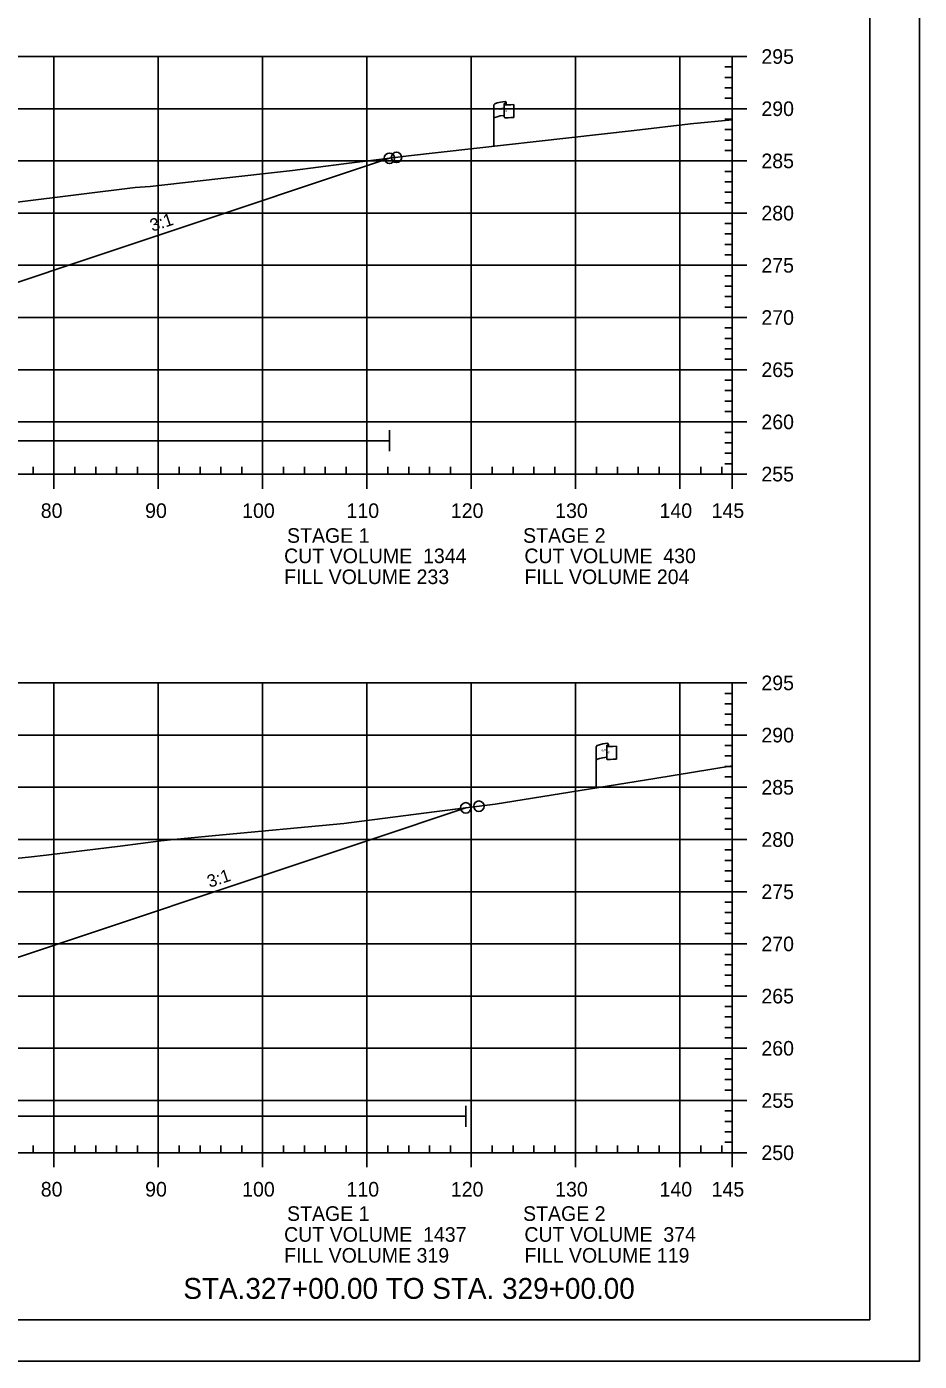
# Model space of a CAD drawing. Extents: x 1365647 to 1367999, y 387113 to 400173.
# Drawn here: x 1365971.5 to 1366057, y 399533 to 399660.8 of the extents above; entities that cross this region are included whole.
import ezdxf

# ---------------------------------------------------------------- set-up
doc = ezdxf.new("R2010")
doc.units = 0
for name, color, linetype in [('E_Existing ROW', 7, 'Continuous'), ('R_Axis', 7, 'Continuous'), ('R_Axis Annot', 7, 'Continuous'), ('R_Border', 7, 'Continuous'), ('R_Contours', 7, 'Continuous'), ('R_Draft', 7, 'Continuous'), ('R_Exist Surface', 7, 'Continuous'), ('R_Fin Surface', 7, 'Continuous'), ('R_Fin Surface Annot', 7, 'Continuous'), ('R_Grid', 7, 'Continuous'), ('R_No Plot', 7, 'Continuous'), ('R_Water', 7, 'Continuous')]:
    doc.layers.add(name, color=color, linetype=linetype)

msp = doc.modelspace()

# ---------------------------------------------------------------- linework, layer by layer
at = {"layer": 'E_Existing ROW'}
for p, q in [((1366017.42, 399653.59), (1366017.42, 399653.35)), ((1366016.25, 399649.38), (1366016.25, 399653.34)), ((1366017.25, 399653.43), (1366017.25, 399653.42)), ((1366017.25, 399653.42), (1366017.25, 399652.19)), ((1366018.18, 399653.39), (1366018.18, 399652.15)), ((1366026.07, 399587.92), (1366026.07, 399591.87)), ((1366027.07, 399591.96), (1366027.07, 399591.95)), ((1366027.07, 399591.95), (1366027.07, 399590.72)), ((1366027.23, 399592.12), (1366027.23, 399591.88)), ((1366028, 399591.93), (1366028, 399590.69))]:
    msp.add_line(p, q, dxfattribs=at)
for centre, radius, start, end in [((1366017.34, 399653.59), 0.0783, 263.0712, 93.9564), ((1366017.33, 399653.43), 0.078, 88.6458, 274.2828), ((1366017.33, 399652.19), 0.0783, 180, 273.9564), ((1366027.15, 399592.12), 0.0783, 263.0712, 93.9564), ((1366027.14, 399591.96), 0.078, 88.6458, 274.2828), ((1366027.14, 399590.72), 0.0783, 180, 273.9564)]:
    msp.add_arc(centre, radius, start, end, dxfattribs=at)
for centre, major_axis, ratio, start_param, end_param in [((1366017.84, 399653.38), (-1.58, -0.04), 0.19887, 5.030368, 6.283185), ((1366017.83, 399652.06), (-1.58, -0.04), 0.19887, 5.083035, 6.194897), ((1366018.54, 399653.49), (-1.23, -0.13), 0.052933, 0.159456, 1.268315), ((1366018.54, 399652.25), (-1.23, -0.13), 0.052933, 0.159456, 1.268315), ((1366027.65, 399591.91), (-1.58, -0.04), 0.19887, 5.030368, 6.283185), ((1366028.36, 399592.03), (-1.23, -0.13), 0.052933, 0.159456, 1.268315), ((1366027.65, 399590.59), (-1.58, -0.04), 0.19887, 5.083035, 6.194897), ((1366028.36, 399590.79), (-1.23, -0.13), 0.052933, 0.159456, 1.268315)]:
    msp.add_ellipse(centre, major_axis=major_axis, ratio=ratio, start_param=start_param, end_param=end_param, dxfattribs=at)
at = {"layer": 'R_Axis'}
for p, q in [((1366039.09, 399617.98), (1366039.09, 399657.98)), ((1366040.49, 399657.98), (1366039.09, 399657.98)), ((1366039.09, 399656.98), (1366038.39, 399656.98)), ((1366039.09, 399655.98), (1366038.39, 399655.98)), ((1366039.09, 399654.98), (1366038.39, 399654.98)), ((1366039.09, 399653.98), (1366038.39, 399653.98)), ((1366040.49, 399652.98), (1366039.09, 399652.98)), ((1366039.09, 399651.98), (1366038.39, 399651.98)), ((1366039.09, 399650.98), (1366038.39, 399650.98)), ((1366039.09, 399649.98), (1366038.39, 399649.98)), ((1366039.09, 399648.98), (1366038.39, 399648.98)), ((1366040.49, 399647.98), (1366039.09, 399647.98)), ((1366039.09, 399646.98), (1366038.39, 399646.98)), ((1366039.09, 399645.98), (1366038.39, 399645.98)), ((1366039.09, 399644.98), (1366038.39, 399644.98)), ((1366039.09, 399643.98), (1366038.39, 399643.98)), ((1366040.49, 399642.98), (1366039.09, 399642.98)), ((1366039.09, 399641.98), (1366038.39, 399641.98)), ((1366039.09, 399640.98), (1366038.39, 399640.98)), ((1366039.09, 399639.98), (1366038.39, 399639.98)), ((1366039.09, 399638.98), (1366038.39, 399638.98)), ((1366039.09, 399636.98), (1366038.39, 399636.98)), ((1366040.49, 399637.98), (1366039.09, 399637.98)), ((1366039.09, 399635.98), (1366038.39, 399635.98)), ((1366039.09, 399634.98), (1366038.39, 399634.98)), ((1366039.09, 399633.98), (1366038.39, 399633.98)), ((1366039.09, 399631.98), (1366038.39, 399631.98)), ((1366040.49, 399632.98), (1366039.09, 399632.98)), ((1366039.09, 399630.98), (1366038.39, 399630.98)), ((1366039.09, 399629.98), (1366038.39, 399629.98)), ((1366039.09, 399628.98), (1366038.39, 399628.98)), ((1366040.49, 399627.98), (1366039.09, 399627.98)), ((1366039.09, 399626.98), (1366038.39, 399626.98)), ((1366039.09, 399625.98), (1366038.39, 399625.98)), ((1366039.09, 399624.98), (1366038.39, 399624.98)), ((1366039.09, 399623.98), (1366038.39, 399623.98)), ((1366040.49, 399622.98), (1366039.09, 399622.98)), ((1366039.09, 399621.98), (1366038.39, 399621.98)), ((1366039.09, 399620.98), (1366038.39, 399620.98)), ((1366039.09, 399619.98), (1366038.39, 399619.98)), ((1365749.09, 399617.98), (1366039.09, 399617.98)), ((1365972.09, 399617.98), (1365972.09, 399618.68)), ((1365974.09, 399616.58), (1365974.09, 399617.98)), ((1365976.09, 399617.98), (1365976.09, 399618.68)), ((1365978.09, 399617.98), (1365978.09, 399618.68)), ((1365980.09, 399617.98), (1365980.09, 399618.68)), ((1365982.09, 399617.98), (1365982.09, 399618.68)), ((1365984.09, 399616.58), (1365984.09, 399617.98)), ((1365986.09, 399617.98), (1365986.09, 399618.68)), ((1365988.09, 399617.98), (1365988.09, 399618.68)), ((1365990.09, 399617.98), (1365990.09, 399618.68)), ((1365992.09, 399617.98), (1365992.09, 399618.68)), ((1365994.09, 399616.58), (1365994.09, 399617.98)), ((1365996.09, 399617.98), (1365996.09, 399618.68)), ((1365998.09, 399617.98), (1365998.09, 399618.68)), ((1366000.09, 399617.98), (1366000.09, 399618.68)), ((1366002.09, 399617.98), (1366002.09, 399618.68)), ((1366004.09, 399616.58), (1366004.09, 399617.98)), ((1366006.09, 399617.98), (1366006.09, 399618.68)), ((1366008.09, 399617.98), (1366008.09, 399618.68)), ((1366010.09, 399617.98), (1366010.09, 399618.68)), ((1366012.09, 399617.98), (1366012.09, 399618.68)), ((1366014.09, 399616.58), (1366014.09, 399617.98)), ((1366016.09, 399617.98), (1366016.09, 399618.68)), ((1366018.09, 399617.98), (1366018.09, 399618.68)), ((1366020.09, 399617.98), (1366020.09, 399618.68)), ((1366022.09, 399617.98), (1366022.09, 399618.68)), ((1366024.09, 399616.58), (1366024.09, 399617.98)), ((1366026.09, 399617.98), (1366026.09, 399618.68)), ((1366028.09, 399617.98), (1366028.09, 399618.68)), ((1366030.09, 399617.98), (1366030.09, 399618.68)), ((1366032.09, 399617.98), (1366032.09, 399618.68)), ((1366034.09, 399616.58), (1366034.09, 399617.98)), ((1366036.09, 399617.98), (1366036.09, 399618.68)), ((1366038.09, 399617.98), (1366038.09, 399618.68)), ((1366039.09, 399618.98), (1366038.39, 399618.98)), ((1366039.09, 399616.58), (1366039.09, 399617.98)), ((1366040.49, 399617.98), (1366039.09, 399617.98)), ((1366039.09, 399552.98), (1366039.09, 399597.98)), ((1366040.49, 399597.98), (1366039.09, 399597.98)), ((1366039.09, 399596.98), (1366038.39, 399596.98)), ((1366039.09, 399595.98), (1366038.39, 399595.98)), ((1366039.09, 399594.98), (1366038.39, 399594.98)), ((1366039.09, 399593.98), (1366038.39, 399593.98)), ((1366040.49, 399592.98), (1366039.09, 399592.98)), ((1366039.09, 399591.98), (1366038.39, 399591.98)), ((1366039.09, 399590.98), (1366038.39, 399590.98)), ((1366039.09, 399589.98), (1366038.39, 399589.98)), ((1366039.09, 399588.98), (1366038.39, 399588.98)), ((1366040.49, 399587.98), (1366039.09, 399587.98)), ((1366039.09, 399586.98), (1366038.39, 399586.98)), ((1366039.09, 399585.98), (1366038.39, 399585.98)), ((1366039.09, 399584.98), (1366038.39, 399584.98)), ((1366039.09, 399583.98), (1366038.39, 399583.98)), ((1366039.09, 399581.98), (1366038.39, 399581.98)), ((1366040.49, 399582.98), (1366039.09, 399582.98)), ((1366039.09, 399580.98), (1366038.39, 399580.98)), ((1366039.09, 399579.98), (1366038.39, 399579.98)), ((1366039.09, 399578.98), (1366038.39, 399578.98)), ((1366039.09, 399576.98), (1366038.39, 399576.98)), ((1366040.49, 399577.98), (1366039.09, 399577.98)), ((1366039.09, 399575.98), (1366038.39, 399575.98)), ((1366039.09, 399574.98), (1366038.39, 399574.98)), ((1366039.09, 399573.98), (1366038.39, 399573.98)), ((1366039.09, 399571.98), (1366038.39, 399571.98)), ((1366040.49, 399572.98), (1366039.09, 399572.98)), ((1366039.09, 399570.98), (1366038.39, 399570.98)), ((1366039.09, 399569.98), (1366038.39, 399569.98)), ((1366039.09, 399568.98), (1366038.39, 399568.98)), ((1366040.49, 399567.98), (1366039.09, 399567.98)), ((1366039.09, 399566.98), (1366038.39, 399566.98)), ((1366039.09, 399565.98), (1366038.39, 399565.98)), ((1366039.09, 399564.98), (1366038.39, 399564.98)), ((1366039.09, 399563.98), (1366038.39, 399563.98)), ((1366040.49, 399562.98), (1366039.09, 399562.98)), ((1366039.09, 399561.98), (1366038.39, 399561.98)), ((1366039.09, 399560.98), (1366038.39, 399560.98)), ((1366039.09, 399559.98), (1366038.39, 399559.98)), ((1366039.09, 399558.98), (1366038.39, 399558.98)), ((1366040.49, 399557.98), (1366039.09, 399557.98)), ((1366039.09, 399556.98), (1366038.39, 399556.98)), ((1366039.09, 399555.98), (1366038.39, 399555.98)), ((1366039.09, 399554.98), (1366038.39, 399554.98)), ((1366039.09, 399553.98), (1366038.39, 399553.98)), ((1365749.09, 399552.98), (1366039.09, 399552.98)), ((1365972.09, 399552.98), (1365972.09, 399553.68)), ((1365974.09, 399551.58), (1365974.09, 399552.98)), ((1365976.09, 399552.98), (1365976.09, 399553.68)), ((1365978.09, 399552.98), (1365978.09, 399553.68)), ((1365980.09, 399552.98), (1365980.09, 399553.68)), ((1365982.09, 399552.98), (1365982.09, 399553.68)), ((1365984.09, 399551.58), (1365984.09, 399552.98)), ((1365986.09, 399552.98), (1365986.09, 399553.68)), ((1365988.09, 399552.98), (1365988.09, 399553.68)), ((1365990.09, 399552.98), (1365990.09, 399553.68)), ((1365992.09, 399552.98), (1365992.09, 399553.68)), ((1365994.09, 399551.58), (1365994.09, 399552.98)), ((1365996.09, 399552.98), (1365996.09, 399553.68)), ((1365998.09, 399552.98), (1365998.09, 399553.68)), ((1366000.09, 399552.98), (1366000.09, 399553.68)), ((1366002.09, 399552.98), (1366002.09, 399553.68)), ((1366004.09, 399551.58), (1366004.09, 399552.98)), ((1366006.09, 399552.98), (1366006.09, 399553.68)), ((1366008.09, 399552.98), (1366008.09, 399553.68)), ((1366010.09, 399552.98), (1366010.09, 399553.68)), ((1366012.09, 399552.98), (1366012.09, 399553.68)), ((1366014.09, 399551.58), (1366014.09, 399552.98)), ((1366016.09, 399552.98), (1366016.09, 399553.68)), ((1366018.09, 399552.98), (1366018.09, 399553.68)), ((1366020.09, 399552.98), (1366020.09, 399553.68)), ((1366022.09, 399552.98), (1366022.09, 399553.68)), ((1366024.09, 399551.58), (1366024.09, 399552.98)), ((1366026.09, 399552.98), (1366026.09, 399553.68)), ((1366028.09, 399552.98), (1366028.09, 399553.68)), ((1366030.09, 399552.98), (1366030.09, 399553.68)), ((1366032.09, 399552.98), (1366032.09, 399553.68)), ((1366034.09, 399551.58), (1366034.09, 399552.98)), ((1366036.09, 399552.98), (1366036.09, 399553.68)), ((1366038.09, 399552.98), (1366038.09, 399553.68)), ((1366039.09, 399551.58), (1366039.09, 399552.98)), ((1366040.49, 399552.98), (1366039.09, 399552.98))]:
    msp.add_line(p, q, dxfattribs=at)
at = {"layer": 'R_Border'}
for q in [(1366052.27, 399742.44), (1365736.09, 399536.98)]:
    msp.add_line((1366052.27, 399536.98), q, dxfattribs=at)
at = {"layer": 'R_Contours'}
for points in [[(1365938.12, 399638.36), (1365944.91, 399641.23), (1365946.61, 399642.23), (1365964.69, 399643.45), (1365966.86, 399643.59), (1365970.81, 399644.07), (1365981.86, 399645.42), (1365983.32, 399645.54), (1365989.8, 399646.25), (1365996.96, 399647.07), (1366001.86, 399647.69), (1366006.24, 399648.23), (1365962.69, 399633.72), (1365953.59, 399636.75), (1365944.75, 399638.23)], [(1365935.15, 399576.1), (1365940.92, 399578.42), (1365950.04, 399579.29), (1365963.01, 399580.39), (1365971.65, 399581.3), (1365973.34, 399581.49), (1365974.65, 399581.64), (1365980.44, 399582.33), (1365984.33, 399582.84), (1365985.59, 399582.99), (1365989.59, 399583.37), (1366001.87, 399584.5), (1366010.54, 399585.63), (1366013.56, 399586.01), (1366004.31, 399582.92), (1365966.35, 399570.27), (1365953.59, 399574.52), (1365945.39, 399575.89)]]:
    msp.add_lwpolyline(points, close=True, dxfattribs=at)
at = {"layer": 'R_Exist Surface'}
for points in [[(1365970.81, 399644.07), (1365981.86, 399645.42), (1365983.32, 399645.54), (1365989.8, 399646.25), (1365996.96, 399647.07), (1366001.86, 399647.69), (1366008.07, 399648.46), (1366029.71, 399650.9), (1366035.09, 399651.53), (1366039.09, 399651.9)], [(1365963.01, 399580.39), (1365971.65, 399581.3), (1365973.34, 399581.49), (1365974.65, 399581.64), (1365980.44, 399582.33), (1365984.33, 399582.84), (1365985.59, 399582.99), (1365989.59, 399583.37), (1366001.87, 399584.5), (1366010.54, 399585.63), (1366016.39, 399586.36), (1366031.68, 399588.82), (1366039.09, 399590.05)]]:
    msp.add_lwpolyline(points, dxfattribs=at)
at = {"layer": 'R_Fin Surface'}
for points in [[(1365801.16, 399632.2), (1365817.59, 399626.73), (1365834.59, 399632.39), (1365843.12, 399633.81), (1365856.59, 399636.06), (1365862.59, 399636.41), (1365864.59, 399636.52), (1365894.09, 399638.24), (1365923.59, 399639.95), (1365925.59, 399640.07), (1365931.59, 399640.42), (1365944.75, 399638.23), (1365953.59, 399636.75), (1365962.69, 399633.72), (1366006.24, 399648.23)], [(1365804.4, 399569.26), (1365819.89, 399564.1), (1365834.59, 399569), (1365840.84, 399570.04), (1365856.59, 399572.66), (1365862.59, 399573.11), (1365864.59, 399573.25), (1365894.09, 399575.43), (1365923.59, 399577.6), (1365925.59, 399577.75), (1365931.59, 399578.19), (1365945.39, 399575.89), (1365953.59, 399574.52), (1365966.35, 399570.27), (1366004.31, 399582.92), (1366013.56, 399586.01)]]:
    msp.add_lwpolyline(points, dxfattribs=at)
at = {"layer": 'R_Grid'}
for p, q in [((1365749.09, 399657.98), (1366039.09, 399657.98)), ((1365974.09, 399617.98), (1365974.09, 399657.98)), ((1365984.09, 399617.98), (1365984.09, 399657.98)), ((1365994.09, 399617.98), (1365994.09, 399657.98)), ((1366004.09, 399617.98), (1366004.09, 399657.98)), ((1366014.09, 399617.98), (1366014.09, 399657.98)), ((1366024.09, 399617.98), (1366024.09, 399657.98)), ((1366034.09, 399617.98), (1366034.09, 399657.98)), ((1366039.09, 399617.98), (1366039.09, 399657.98)), ((1365749.09, 399652.98), (1366039.09, 399652.98)), ((1365749.09, 399647.98), (1366039.09, 399647.98)), ((1365749.09, 399642.98), (1366039.09, 399642.98)), ((1365749.09, 399637.98), (1366039.09, 399637.98)), ((1365749.09, 399632.98), (1366039.09, 399632.98)), ((1365749.09, 399627.98), (1366039.09, 399627.98)), ((1365749.09, 399622.98), (1366039.09, 399622.98)), ((1365749.09, 399617.98), (1366039.09, 399617.98)), ((1365749.09, 399597.98), (1366039.09, 399597.98)), ((1365974.09, 399552.98), (1365974.09, 399597.98)), ((1365984.09, 399552.98), (1365984.09, 399597.98)), ((1365994.09, 399552.98), (1365994.09, 399597.98)), ((1366004.09, 399552.98), (1366004.09, 399597.98)), ((1366014.09, 399552.98), (1366014.09, 399597.98)), ((1366024.09, 399552.98), (1366024.09, 399597.98)), ((1366034.09, 399552.98), (1366034.09, 399597.98)), ((1366039.09, 399552.98), (1366039.09, 399597.98)), ((1365749.09, 399592.98), (1366039.09, 399592.98)), ((1365749.09, 399587.98), (1366039.09, 399587.98)), ((1365749.09, 399582.98), (1366039.09, 399582.98)), ((1365749.09, 399577.98), (1366039.09, 399577.98)), ((1365749.09, 399572.98), (1366039.09, 399572.98)), ((1365749.09, 399567.98), (1366039.09, 399567.98)), ((1365749.09, 399562.98), (1366039.09, 399562.98)), ((1365749.09, 399557.98), (1366039.09, 399557.98)), ((1365749.09, 399552.98), (1366039.09, 399552.98))]:
    msp.add_line(p, q, dxfattribs=at)
at = {"layer": 'R_No Plot'}
msp.add_line((1365723.69, 399533), (1366057.03, 399533), dxfattribs=at)
msp.add_lwpolyline([(1365723.69, 399746.34), (1366057.03, 399746.34), (1366057.03, 399533), (1365723.69, 399533)], close=True, dxfattribs=at)
for centre in [(1366006.24, 399648.23), (1366006.24, 399648.23), (1366006.92, 399648.32), (1366013.56, 399586.01), (1366013.56, 399586.01), (1366014.82, 399586.17)]:
    msp.add_circle(centre, 0.5, dxfattribs=at)
at = {"layer": 'R_Water'}
for p, q in [((1366006.24, 399620.18), (1366006.24, 399622.18)), ((1365879.78, 399621.18), (1366006.24, 399621.18)), ((1365878.06, 399556.47), (1366013.56, 399556.47)), ((1366013.56, 399555.47), (1366013.56, 399557.47))]:
    msp.add_line(p, q, dxfattribs=at)

# ---------------------------------------------------------------- texts
at = {"layer": 'E_Existing ROW'}
for s, height, rotation, p in [('R ', 0.2, 9.9884, (1366016.77, 399652.84)), (' O', 0.2, 9.9884, (1366016.92, 399652.88)), ('W', 0.2, 351.1788, (1366017.25, 399652.71)), ('DWB 11-9-07', 0.001, 90, (1366017.42, 399653.35)), ('DWB 11-9-07', 0.001, 5.0717, (1366018.17, 399652.15)), ('DWB 11-9-07', 0.001, 90, (1366016.25, 399649.39)), ('R ', 0.2, 9.9884, (1366026.59, 399591.37)), (' O', 0.2, 9.9884, (1366026.74, 399591.42)), ('W', 0.2, 351.1788, (1366027.07, 399591.25)), ('DWB 11-9-07', 0.001, 90, (1366027.23, 399591.88)), ('DWB 11-9-07', 0.001, 5.0717, (1366027.99, 399590.68)), ('DWB 11-9-07', 0.001, 90, (1366026.07, 399587.92))]:
    msp.add_text(s, height=height, rotation=rotation, dxfattribs=at).set_placement(p)
at = {"layer": 'R_Axis Annot'}
for s, p in [('295', (1366041.89, 399657.28)), ('290', (1366041.89, 399652.28)), ('285', (1366041.89, 399647.28)), ('280', (1366041.89, 399642.28)), ('275', (1366041.89, 399637.28)), ('270', (1366041.89, 399632.28)), ('265', (1366041.89, 399627.28)), ('260', (1366041.89, 399622.28)), ('255', (1366041.89, 399617.28)), ('80', (1365972.83, 399613.78)), ('90', (1365982.83, 399613.78)), ('100', (1365992.13, 399613.78)), ('110', (1366002.13, 399613.78)), ('120', (1366012.13, 399613.78)), ('130', (1366022.13, 399613.78)), ('140', (1366032.13, 399613.78)), ('145', (1366037.12, 399613.78)), ('STAGE 1', (1365996.43, 399611.4)), ('STAGE 2', (1366019.05, 399611.4)), ('CUT VOLUME  1344', (1365996.15, 399609.45)), ('CUT VOLUME  430', (1366019.18, 399609.45)), ('FILL VOLUME 233', (1365996.15, 399607.45)), ('FILL VOLUME 204', (1366019.18, 399607.45)), ('295', (1366041.89, 399597.28)), ('290', (1366041.89, 399592.28)), ('285', (1366041.89, 399587.28)), ('280', (1366041.89, 399582.28)), ('275', (1366041.89, 399577.28)), ('270', (1366041.89, 399572.28)), ('265', (1366041.89, 399567.28)), ('260', (1366041.89, 399562.28)), ('255', (1366041.89, 399557.28)), ('250', (1366041.89, 399552.28)), ('80', (1365972.83, 399548.78)), ('90', (1365982.83, 399548.78)), ('100', (1365992.13, 399548.78)), ('110', (1366002.13, 399548.78)), ('120', (1366012.13, 399548.78)), ('130', (1366022.13, 399548.78)), ('140', (1366032.13, 399548.78)), ('145', (1366037.12, 399548.78)), ('STAGE 1', (1365996.43, 399546.45)), ('STAGE 2', (1366019.05, 399546.45)), ('CUT VOLUME  1437', (1365996.15, 399544.45)), ('CUT VOLUME  374', (1366019.18, 399544.45)), ('FILL VOLUME 319', (1365996.15, 399542.45)), ('FILL VOLUME 119', (1366019.18, 399542.45))]:
    msp.add_text(s, height=1.4, dxfattribs=at).set_placement(p)
at = {"layer": 'R_Draft'}
msp.add_text('STA.327+00.00 TO STA. 329+00.00', height=2, dxfattribs=at).set_placement((1365986.49, 399538.98))
at = {"layer": 'R_Fin Surface Annot'}
for p in [(1365983.52, 399641.19), (1365989.01, 399578.35)]:
    msp.add_text('3:1', height=1.2, rotation=18.4349, dxfattribs=at).set_placement(p)

doc.saveas('drawing.dxf')
